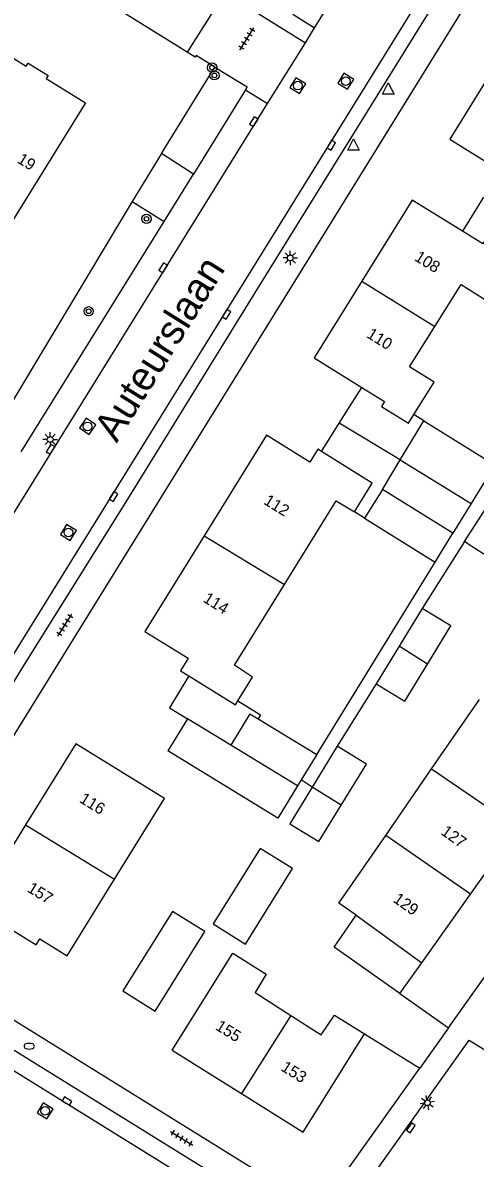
# Model space of a CAD drawing. Extents: x 128999 to 131010, y 395498 to 399007.
# Drawn here: x 130271 to 130310.1, y 398151.2 to 398249.4 of the extents above; entities that cross this region are included whole.
import ezdxf

# ---------------------------------------------------------------- set-up
doc = ezdxf.new("R2010")
doc.units = 0
for name, color, linetype in [('gg-afsc-erfafscheiding', 7, 'Continuous'), ('gg-afsc-muur', 7, 'Continuous'), ('gg-anno-huisnummerreeks BGT', 7, 'Continuous'), ('gg-anno-openbare ruimte label', 7, 'Continuous'), ('gg-bbg-bijgebouw', 7, 'Continuous'), ('gg-bbg-gedigitaliseerde bebouwing', 7, 'Continuous'), ('gg-bbg-gedigitaliseerde bijgebouw', 7, 'Continuous'), ('gg-bbg-hoofdgebouw', 7, 'Continuous'), ('gg-bbg-luifel en loopbrug', 7, 'Continuous'), ('gg-bbg-tussenscheiding', 7, 'Continuous'), ('gg-knt-verharding', 7, 'Continuous'), ('gg-knt-verharding nz', 7, 'Continuous'), ('gt-grn-groengrens', 7, 'Continuous'), ('gt-grn-weggrens', 7, 'Continuous'), ('gt-symb-boom', 7, 'Continuous'), ('gt-symb-brandkraan', 7, 'Continuous'), ('gt-symb-kolk', 7, 'Continuous'), ('gt-symb-lichtmast', 7, 'Continuous'), ('gt-symb-rioolschacht', 7, 'Continuous'), ('gt-symb-tegel verharding', 7, 'Continuous'), ('gt-symb-waterafsluiter', 7, 'Continuous')]:
    doc.layers.add(name, color=color, linetype=linetype)

# ---------------------------------------------------------------- blocks, each defined once
blk = doc.blocks.new('gt0-KOLK')
at = {"layer": 'gt-symb-kolk'}
blk.add_lwpolyline([(0, 0), (0.375, 0), (0.375, 0.4), (-0.375, 0.4), (-0.375, 0), (0, 0)], dxfattribs=at)
blk = doc.blocks.new('gt0-WAFSL')
at = {"layer": 'gt-symb-waterafsluiter'}
for p, q in [((-0.5, -0.333), (0, 0.667)), ((0, 0.667), (0.5, -0.333)), ((0.5, -0.333), (-0.5, -0.333))]:
    blk.add_line(p, q, dxfattribs=at)
blk = doc.blocks.new('gt0-RS')
at = {"layer": 'gt-symb-rioolschacht'}
blk.add_lwpolyline([(-0.5, -0.5), (0.5, -0.5), (0.5, 0.5), (-0.5, 0.5)], close=True, dxfattribs=at)
blk.add_circle((0, 0), 0.375, dxfattribs=at)
blk = doc.blocks.new('gt0-BOOM')
at = {"layer": 'gt-symb-boom'}
for radius in [0.4, 0.2]:
    blk.add_circle((0, 0), radius, dxfattribs=at)
blk = doc.blocks.new('gt0-TEG1')
at = {"layer": 'gt-symb-tegel verharding'}
for p, q in [((-1.125, 0), (1.125, 0)), ((-0.9, -0.25), (-0.9, 0.25)), ((-0.45, -0.25), (-0.45, 0.25)), ((0, -0.25), (0, 0.25)), ((0.45, -0.25), (0.45, 0.25)), ((0.9, -0.25), (0.9, 0.25))]:
    blk.add_line(p, q, dxfattribs=at)
blk = doc.blocks.new('gt0-LMAST')
at = {"layer": 'gt-symb-lichtmast'}
for p, q in [((-0.182, 0.173), (-0.447, 0.438)), ((-0.005, 0.246), (-0.005, 0.621)), ((0.172, 0.173), (0.437, 0.438)), ((-0.255, -0.004), (-0.63, -0.004)), ((-0.182, -0.181), (-0.447, -0.446)), ((-0.005, -0.254), (-0.005, -0.629)), ((0.437, -0.446), (0.172, -0.181)), ((0.245, -0.004), (0.62, -0.004))]:
    blk.add_line(p, q, dxfattribs=at)
blk.add_circle((-0.005, -0.004), 0.25, dxfattribs=at)
blk = doc.blocks.new('gt0-BR')
at = {"layer": 'gt-symb-brandkraan'}
for centre, radius, start, end in [((-0.244, 0), 0.206, 107.56694, 252.43307), ((0.599, -2.664), 3, 106.89205, 107.56694), ((0, -0.691), 0.938, 73.10799, 106.89205), ((-0.599, -2.664), 3, 72.43309, 73.10799), ((0.244, 0), 0.206, 287.56695, 72.43309), ((0.599, 2.664), 3, 252.43307, 253.10797), ((0, 0.691), 0.938, 253.10797, 286.89206), ((-0.599, 2.664), 3, 286.89206, 287.56695)]:
    blk.add_arc(centre, radius, start, end, dxfattribs=at)

msp = doc.modelspace()

# ---------------------------------------------------------------- linework, layer by layer
at = {"layer": 'gg-afsc-erfafscheiding'}
for p, q in [((130309.198, 398204.529), (130305.526, 398198.749)), ((130296.42, 398186.127), (130306.669, 398202.755)), ((130301.551, 398192.238), (130298.201, 398186.829)), ((130296.035, 398183.307), (130295.074, 398183.916))]:
    msp.add_line(p, q, dxfattribs=at)
at = {"layer": 'gg-afsc-muur'}
for p, q in [((130303.62, 398165.46), (130307.803, 398162.487)), ((130307.803, 398162.487), (130305.324, 398159.003)), ((130300.55, 398161.97), (130305.324, 398159.003))]:
    msp.add_line(p, q, dxfattribs=at)
at = {"layer": 'gg-bbg-bijgebouw'}
for p, q in [((130303.639, 398211.577), (130305.682, 398214.96)), ((130302.099, 398209.028), (130303.639, 398211.577)), ((130309.433, 398204.378), (130309.198, 398204.529)), ((130285.233, 398189.196), (130283.543, 398186.42)), ((130288.982, 398186.914), (130285.233, 398189.196)), ((130290.644, 398189.644), (130288.982, 398186.914)), ((130303.62, 398165.46), (130305.503, 398168.114))]:
    msp.add_line(p, q, dxfattribs=at)
for points in [[(130309.198, 398204.529), (130311.349, 398207.878), (130313.725, 398206.352)], [(130309.433, 398204.378), (130311.58, 398203), (130313.725, 398206.352)], [(130279.661, 398165.688), (130282.452, 398163.946), (130286.742, 398170.817), (130283.95, 398172.561), (130279.661, 398165.688)]]:
    msp.add_lwpolyline(points, dxfattribs=at)
at = {"layer": 'gg-bbg-gedigitaliseerde bebouwing'}
for p, q in [((130304.36, 398214.75), (130304.825, 398215.498)), ((130299.684, 398207.094), (130301.223, 398209.572)), ((130306.359, 398184.872), (130310.49, 398190.86)), ((130289.394, 398190.416), (130289.604, 398190.756)), ((130302.383, 398179.109), (130306.359, 398184.872))]:
    msp.add_line(p, q, dxfattribs=at)
for points in [[(130306.623, 398223.112), (130308.91, 398226.752), (130311.012, 398225.409), (130313.396, 398229.207)], [(130304.825, 398215.498), (130306.571, 398218.309), (130304.44, 398219.637), (130306.623, 398223.112)], [(130293.623, 398200.816), (130298.098, 398208.05), (130299.684, 398207.094)], [(130289.604, 398190.756), (130290.868, 398192.802), (130289.306, 398193.843), (130293.623, 398200.816)], [(130299.816, 398172.244), (130298.344, 398173.254), (130302.383, 398179.109)], [(130283.91, 398160.56), (130289.158, 398168.944), (130292.052, 398167.126), (130291.107, 398165.554), (130294.19, 398163.566)], [(130294.19, 398163.566), (130296.8, 398161.883), (130297.96, 398163.58)]]:
    msp.add_lwpolyline(points, dxfattribs=at)
at = {"layer": 'gg-bbg-gedigitaliseerde bijgebouw'}
for p, q in [((130305.682, 398214.96), (130311.522, 398211.333)), ((130311.416, 398210.499), (130309.779, 398207.822)), ((130302.099, 398209.028), (130300.56, 398206.55)), ((130309.779, 398207.822), (130308.2, 398205.238)), ((130300.56, 398206.55), (130306.669, 398202.755)), ((130306.669, 398202.755), (130308.2, 398205.238)), ((130305.526, 398198.749), (130303.537, 398195.492)), ((130303.537, 398195.492), (130301.551, 398192.238)), ((130290.644, 398189.644), (130291.355, 398189.211)), ((130291.355, 398189.211), (130296.42, 398186.127)), ((130296.42, 398186.127), (130295.074, 398183.916)), ((130298.201, 398186.829), (130296.035, 398183.307)), ((130295.074, 398183.916), (130294.762, 398183.404))]:
    msp.add_line(p, q, dxfattribs=at)
for points in [[(130305.99, 398193.925), (130308.01, 398197.233), (130305.526, 398198.749)], [(130301.551, 398192.238), (130304.035, 398190.722), (130305.99, 398193.925)], [(130294.762, 398183.404), (130293.068, 398180.621), (130283.543, 398186.42)], [(130298.54, 398181.734), (130300.72, 398185.28), (130298.201, 398186.829)], [(130296.035, 398183.307), (130294.084, 398180.134), (130296.603, 398178.585), (130298.54, 398181.734)], [(130287.448, 398171.474), (130290.247, 398169.727), (130294.324, 398176.259), (130291.525, 398178.006), (130287.448, 398171.474)], [(130303.62, 398165.46), (130297.916, 398169.475), (130299.816, 398172.244)]]:
    msp.add_lwpolyline(points, dxfattribs=at)
at = {"layer": 'gg-bbg-hoofdgebouw'}
for p, q in [((130296.826, 398212.304), (130296.51, 398212.5)), ((130301.223, 398209.572), (130296.826, 398212.304)), ((130284.63, 398193.36), (130285.366, 398192.905)), ((130285.366, 398192.905), (130289.394, 398190.416)), ((130275.58, 398187.05), (130271.244, 398180.034)), ((130271.244, 398180.034), (130269.239, 398176.789)), ((130309.712, 398174.044), (130313.792, 398179.793)), ((130274.84, 398168.71), (130278.94, 398175.345)), ((130305.503, 398168.114), (130309.712, 398174.044)), ((130297.96, 398163.58), (130300.55, 398161.97)), ((130283.91, 398160.56), (130289.926, 398156.804))]:
    msp.add_line(p, q, dxfattribs=at)
for points in [[(130264.58, 398249.77), (130271.3, 398245.62), (130271.46, 398245.88), (130273.19, 398244.8), (130273.03, 398244.54), (130276.42, 398242.44), (130269.29, 398230.95)], [(130312.897, 398247.306), (130307.94, 398239.31), (130312.29, 398236.61)], [(130309.018, 398231.339), (130304.66, 398234.03), (130300.315, 398227.03)], [(130311.05, 398230.68), (130310.78, 398230.25), (130309.018, 398231.339)], [(130300.315, 398227.03), (130296.2, 398220.4), (130300.311, 398217.851)], [(130300.311, 398217.851), (130302.28, 398216.63), (130302.01, 398216.21), (130304.36, 398214.75)], [(130296.51, 398212.5), (130295.83, 398211.4), (130292.08, 398213.73), (130286.684, 398205.026)], [(130286.684, 398205.026), (130281.56, 398196.76), (130285.3, 398194.44), (130284.63, 398193.36)], [(130278.94, 398175.345), (130283.246, 398182.313), (130275.58, 398187.05)], [(130267.18, 398173.443), (130269.95, 398171.73), (130269.64, 398171.23), (130272.15, 398169.68), (130272.46, 398170.18), (130274.84, 398168.71)], [(130289.926, 398156.804), (130295.25, 398153.48), (130300.55, 398161.97)]]:
    msp.add_lwpolyline(points, dxfattribs=at)
at = {"layer": 'gg-bbg-luifel en loopbrug'}
for p, q in [((130310.85, 398234.29), (130309.018, 398231.339)), ((130298.367, 398214.756), (130300.311, 398217.851)), ((130305.682, 398214.96), (130304.825, 398215.498)), ((130296.826, 398212.304), (130298.367, 398214.756)), ((130303.639, 398211.577), (130298.367, 398214.756)), ((130300.56, 398206.55), (130299.684, 398207.094))]:
    msp.add_line(p, q, dxfattribs=at)
for points in [[(130285.366, 398192.905), (130283.671, 398190.162), (130285.233, 398189.196)], [(130289.604, 398190.756), (130291.567, 398189.56), (130291.355, 398189.211)]]:
    msp.add_lwpolyline(points, dxfattribs=at)
at = {"layer": 'gg-bbg-tussenscheiding'}
for p, q in [((130300.315, 398227.03), (130306.623, 398223.112)), ((130303.639, 398211.577), (130309.779, 398207.822)), ((130308.2, 398205.238), (130302.099, 398209.028)), ((130286.684, 398205.026), (130293.623, 398200.816)), ((130305.99, 398193.925), (130303.537, 398195.492)), ((130294.762, 398183.404), (130288.982, 398186.914)), ((130306.359, 398184.872), (130313.792, 398179.793)), ((130298.54, 398181.734), (130296.035, 398183.307)), ((130271.244, 398180.034), (130278.94, 398175.345)), ((130309.712, 398174.044), (130302.383, 398179.109)), ((130299.816, 398172.244), (130305.503, 398168.114)), ((130294.19, 398163.566), (130289.926, 398156.804))]:
    msp.add_line(p, q, dxfattribs=at)
at = {"layer": 'gg-knt-verharding'}
for p, q in [((130296.237, 398248.926), (130305.718, 398264.205)), ((130312.582, 398256.224), (130261.56, 398173.84)), ((130288.464, 398251.983), (130285.218, 398246.83)), ((130295.442, 398247.645), (130296.237, 398248.926)), ((130292.172, 398242.374), (130295.442, 398247.645)), ((130290.26, 398243.56), (130285.749, 398236.288)), ((130257.748, 398186.896), (130292.172, 398242.374)), ((130282.98, 398238.069), (130280.454, 398233.909)), ((130285.749, 398236.288), (130282.98, 398238.069)), ((130283.212, 398232.198), (130285.749, 398236.288)), ((130280.454, 398233.909), (130283.212, 398232.198)), ((130270.852, 398212.273), (130283.212, 398232.198)), ((130307.803, 398162.487), (130326.6, 398188.9)), ((130261.922, 398168.291), (130296.64, 398146.8)), ((130296.64, 398146.8), (130305.324, 398159.003))]:
    msp.add_line(p, q, dxfattribs=at)
for points in [[(130285.218, 398246.83), (130222.253, 398285.862), (130222.864, 398289.32), (130222.644, 398290.267), (130226.439, 398309.124), (130253.774, 398303.299), (130273.851, 398290.968)], [(130308.338, 398256.345), (130309.068, 398255.056), (130291.082, 398226.09), (130279.81, 398207.807), (130271.103, 398193.895), (130267.677, 398188.297)], [(130287.607, 398245.533), (130285.992, 398246.524), (130285.915, 398246.399), (130285.218, 398246.83)], [(130287.607, 398245.533), (130290.409, 398243.815), (130290.26, 398243.56)], [(130299.375, 398140.719), (130300.16, 398141.997), (130264.005, 398164.394), (130263.203, 398163.087)], [(130298.508, 398145.75), (130302.186, 398151.029), (130309.605, 398161.432), (130321.346, 398154.156)]]:
    msp.add_lwpolyline(points, dxfattribs=at)
at = {"layer": 'gg-knt-verharding nz'}
for p, q in [((130308.338, 398256.345), (130266.198, 398188.394)), ((130299.375, 398140.719), (130263.203, 398163.087))]:
    msp.add_line(p, q, dxfattribs=at)
at = {"layer": 'gt-grn-groengrens'}
for p, q in [((130282.98, 398238.069), (130287.607, 398245.533)), ((130280.454, 398233.909), (130268.375, 398213.809))]:
    msp.add_line(p, q, dxfattribs=at)
at = {"layer": 'gt-grn-weggrens'}
for p, q in [((130288.464, 398251.983), (130295.442, 398247.645)), ((130294.35, 398250.1), (130296.237, 398248.926)), ((130290.26, 398243.56), (130292.172, 398242.374))]:
    msp.add_line(p, q, dxfattribs=at)

# ---------------------------------------------------------------- block references
at = {"layer": 'gt-symb-boom'}
for p in [(130287.371, 398245.496), (130287.573, 398244.819), (130281.698, 398232.416), (130276.696, 398224.428)]:
    msp.add_blockref('gt0-BOOM', p, dxfattribs=at)
at = {"layer": 'gt-symb-brandkraan'}
msp.add_blockref('gt0-BR', (130271.551, 398160.903), dxfattribs=at)
at = {"layer": 'gt-symb-kolk'}
for p, rotation in [((130291.143, 398240.716), 58.20108717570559), ((130297.509, 398238.886), -121.46487302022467), ((130283.3, 398228.078), 58.249803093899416), ((130288.439, 398224.261), -121.54367342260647), ((130273.564, 398212.385), 58.20108717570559), ((130278.679, 398208.521), -122.00538320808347), ((130274.708, 398155.992), -31.671318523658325), ((130304.401, 398153.964), -125.51769786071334)]:
    msp.add_blockref('gt0-KOLK', p, dxfattribs=dict(at, rotation=rotation))
at = {"layer": 'gt-symb-lichtmast'}
for p in [(130294.136, 398229.038), (130273.366, 398213.358)]:
    msp.add_blockref('gt0-LMAST', p, dxfattribs=at)
at = {"layer": 'gt-symb-lichtmast', "rotation": 54.68878656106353}
msp.add_blockref('gt0-LMAST', (130305.991, 398156.022), dxfattribs=at)
at = {"layer": 'gt-symb-rioolschacht'}
for p, rotation in [((130298.935, 398244.316), 57.9946167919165), ((130294.777, 398243.93), 57.73964679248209), ((130276.606, 398214.479), 55.1018764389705), ((130274.939, 398205.305), -31.750196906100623), ((130272.925, 398155.312), -32.33937708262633)]:
    msp.add_blockref('gt0-RS', p, dxfattribs=dict(at, rotation=rotation))
at = {"layer": 'gt-symb-tegel verharding'}
for p, rotation in [((130290.374, 398247.968), 58.2498030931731), ((130274.63, 398197.295), 58.20108717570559), ((130284.741, 398152.949), -31.750196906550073)]:
    msp.add_blockref('gt0-TEG1', p, dxfattribs=dict(at, rotation=rotation))
at = {"layer": 'gt-symb-waterafsluiter'}
for p in [(130302.61, 398243.513), (130299.598, 398238.679)]:
    msp.add_blockref('gt0-WAFSL', p, dxfattribs=at)

# ---------------------------------------------------------------- texts
at = {"layer": 'gg-anno-huisnummerreeks BGT'}
for s, rotation, p in [('19', 328.2, (130270.436, 398237.328)), ('108', 328.2, (130304.798, 398228.876)), ('110', 328.2, (130300.664, 398222.216)), ('112', 328.2, (130291.754, 398207.822)), ('114', 328.2, (130286.511, 398199.365)), ('116', 328.3, (130275.82, 398182.047)), ('127', 324.6, (130307.088, 398179.271)), ('157', 328.3, (130271.304, 398174.315)), ('129', 324.6, (130302.945, 398173.435)), ('155', 328, (130287.58, 398162.396)), ('153', 328, (130293.25, 398158.856))]:
    msp.add_text(s, height=1, rotation=rotation, dxfattribs=at).set_placement(p)
at = {"layer": 'gg-anno-openbare ruimte label'}
msp.add_text('Auteurslaan', height=2.5, rotation=58, dxfattribs=at).set_placement((130279.121, 398212.992))

doc.saveas('drawing.dxf')
